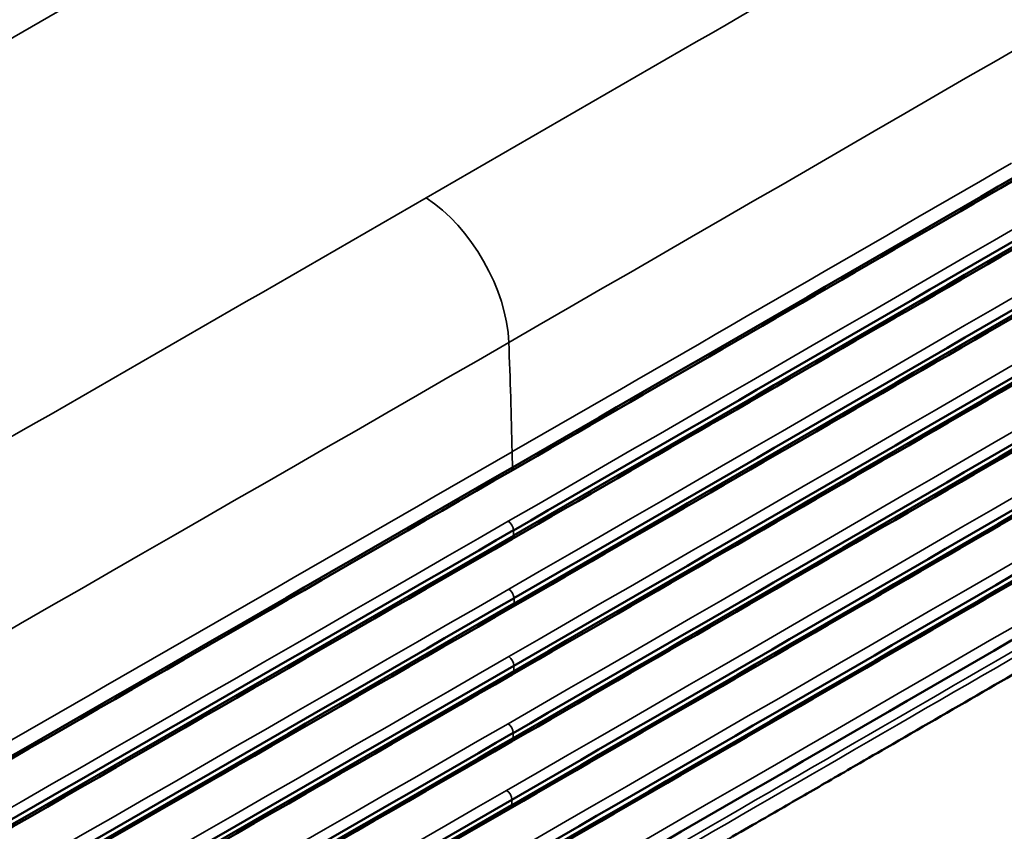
# Model space of a CAD drawing. Header units: millimetres. Extents: x 0 to 14369, y -869 to 2970.
# Tile 615 of 656: x 3724 to 3787, y 1467 to 1519. Entities that reach past the tile are written whole.
import ezdxf

# ---------------------------------------------------------------- set-up
doc = ezdxf.new("R2010")
doc.units = ezdxf.units.MM
doc.header["$LTSCALE"] = 10
doc.layers.add('Sichtbar (ISO)', color=7, linetype='Continuous', lineweight=50)
doc.layers.add('Sichtbar schmal (ISO)', color=7, linetype='Continuous', lineweight=35)

msp = doc.modelspace()

# ---------------------------------------------------------------- linework, layer by layer
at = {"layer": 'Sichtbar (ISO)'}
for p, q in [((3777.716, 1473.292), (3777.716, 1473.292)), ((3778.039, 1473.479), (3778.039, 1473.479))]:
    msp.add_line(p, q, dxfattribs=at)
for centre, major_axis, start_param, end_param in [((-11837.254, 10492.504), (22051.353, 0), 5.497787, 5.502367), ((-11837.254, 10488.5), (-22051.448, 0), 2.356194, 2.360775), ((-11837.254, 10488.16), (22051.454, 0), 5.497787, 5.502366), ((-11837.254, 10484.15), (-22051.497, 0), 2.356194, 2.360773), ((-11837.254, 10483.814), (22051.498, 0), 5.497787, 5.502365), ((-11837.254, 10479.465), (22051.485, 0), 5.497787, 5.502366), ((-11837.254, 10479.802), (-22051.488, 0), 2.356194, 2.360773), ((-11837.254, 10475.457), (-22051.422, 0), 2.356194, 2.360774), ((-11837.254, 10475.114), (22051.414, 0), 5.497787, 5.502369), ((-11837.254, 10471.114), (-22051.299, 0), 2.356194, 2.360776), ((-11837.254, 10470.761), (22051.287, 0), 5.497787, 5.502372), ((-11837.254, 10466.404), (22051.101, 0), 5.497787, 5.502377), ((-11837.254, 10466.773), (-22051.119, 0), 2.356194, 2.360779), ((-11837.254, 10462.435), (-22050.881, 0), 2.356194, 2.360784), ((-11837.254, 10492.504), (-22051.353, 0), 2.351614, 2.356194), ((-11837.254, 10488.5), (22051.448, 0), 5.493207, 5.497787), ((-11837.254, 10488.16), (-22051.454, 0), 2.351616, 2.356194), ((-11837.254, 10484.15), (22051.497, 0), 5.493208, 5.497787), ((-11837.254, 10483.814), (-22051.498, 0), 2.351616, 2.356194), ((-11837.254, 10479.465), (-22051.485, 0), 2.351615, 2.356194), ((-11837.254, 10479.802), (22051.488, 0), 5.493209, 5.497787), ((-11837.254, 10475.114), (-22051.414, 0), 2.351613, 2.356194), ((-11837.254, 10475.457), (22051.422, 0), 5.493208, 5.497787), ((-11837.254, 10471.114), (22051.299, 0), 5.493206, 5.497787), ((-11837.254, 10470.761), (-22051.287, 0), 2.351609, 2.356194)]:
    msp.add_ellipse(centre, major_axis=major_axis, ratio=0.57735, start_param=start_param, end_param=end_param, dxfattribs=at)
for points, knots in [([(3879.982, 1562.379), (3856.602, 1548.673), (3833.167, 1534.995), (3791.586, 1510.829), (3773.461, 1500.33), (3755.304, 1489.847)], [0, 0, 0, 0, 10.000026, 10.000026, 17.703225, 17.703225, 17.703225, 17.703225]), ([(3879.995, 1557.964), (3856.614, 1544.259), (3833.18, 1530.58), (3791.618, 1506.425), (3773.512, 1495.938), (3755.375, 1485.466)], [0, 0, 0, 0, 10.000026, 10.000026, 17.694901, 17.694901, 17.694901, 17.694901]), ([(3880.001, 1553.59), (3856.62, 1539.884), (3833.185, 1526.206), (3791.632, 1502.056), (3773.535, 1491.573), (3755.406, 1481.106)], [0, 0, 0, 0, 10.000026, 10.000026, 17.691281, 17.691281, 17.691281, 17.691281]), ([(3879.999, 1549.255), (3856.618, 1535.55), (3833.184, 1521.871), (3791.628, 1497.72), (3773.529, 1487.235), (3755.397, 1476.767)], [0, 0, 0, 0, 10.000026, 10.000026, 17.69239, 17.69239, 17.69239, 17.69239]), ([(3879.99, 1544.961), (3856.61, 1531.256), (3833.175, 1517.577), (3791.606, 1493.417), (3773.493, 1482.925), (3755.348, 1472.449)], [0, 0, 0, 0, 10.000026, 10.000026, 17.698231, 17.698231, 17.698231, 17.698231]), ([(3879.974, 1540.708), (3856.594, 1527.002), (3833.159, 1513.323), (3791.565, 1489.149), (3773.427, 1478.642), (3755.258, 1468.152)], [0, 0, 0, 0, 10.000026, 10.000026, 17.708784, 17.708784, 17.708784, 17.708784]), ([(3879.949, 1536.495), (3856.57, 1522.788), (3833.136, 1509.11), (3791.506, 1484.915), (3773.332, 1474.387), (3755.127, 1463.876)], [0, 0, 0, 0, 10.000026, 10.000026, 17.72403, 17.72403, 17.72403, 17.72403]), ([(3755.304, 1489.847), (3731.733, 1476.238), (3708.109, 1462.658), (3666.194, 1438.664), (3647.923, 1428.24), (3629.622, 1417.833)], [0, 0, 0, 0, 10.000026, 10.000026, 17.703217, 17.703217, 17.703217, 17.703217]), ([(3755.375, 1485.466), (3731.805, 1471.858), (3708.181, 1458.277), (3666.285, 1434.295), (3648.034, 1423.882), (3629.752, 1413.486)], [0, 0, 0, 0, 10.000026, 10.000026, 17.694893, 17.694893, 17.694893, 17.694893]), ([(3755.406, 1481.106), (3731.836, 1467.498), (3708.212, 1453.917), (3666.324, 1429.94), (3648.082, 1419.532), (3629.809, 1409.141)], [0, 0, 0, 0, 10.000026, 10.000026, 17.691273, 17.691273, 17.691273, 17.691273]), ([(3756.14, 1458.573), (3758.751, 1460.084), (3761.361, 1461.595), (3765.57, 1464.031), (3767.17, 1464.957), (3769.467, 1466.287), (3770.165, 1466.691), (3771.394, 1467.402), (3771.925, 1467.709), (3772.965, 1468.311), (3773.474, 1468.605), (3774.483, 1469.189), (3774.983, 1469.479), (3776.04, 1470.091), (3776.598, 1470.413), (3777.924, 1471.181), (3778.693, 1471.626), (3783.577, 1474.453), (3787.692, 1476.834), (3791.806, 1479.215)], [0.000021, 0.000021, 0.000021, 0.000021, 1.107814, 1.107814, 1.787009, 1.787009, 2.08345, 2.08345, 2.309012, 2.309012, 2.525074, 2.525074, 2.737528, 2.737528, 2.974409, 2.974409, 3.300915, 3.300915, 5.050118, 5.050118, 5.050118, 5.050118]), ([(3755.397, 1476.767), (3731.827, 1463.159), (3708.203, 1449.578), (3666.312, 1425.6), (3648.068, 1415.19), (3629.792, 1404.798)], [0, 0, 0, 0, 10.000026, 10.000026, 17.692382, 17.692382, 17.692382, 17.692382]), ([(3755.348, 1472.449), (3731.777, 1458.841), (3708.153, 1445.26), (3666.249, 1421.274), (3647.99, 1410.857), (3629.7, 1400.456)], [0, 0, 0, 0, 10.000026, 10.000026, 17.698223, 17.698223, 17.698223, 17.698223]), ([(3755.258, 1468.152), (3731.687, 1454.543), (3708.063, 1440.963), (3666.134, 1416.962), (3647.85, 1406.531), (3629.534, 1396.117)], [0, 0, 0, 0, 10.000026, 10.000026, 17.708776, 17.708776, 17.708776, 17.708776])]:
    msp.add_open_spline(points, degree=3, knots=knots, dxfattribs=at)
at = {"layer": 'Sichtbar schmal (ISO)'}
for p, q in [((3679.053, 1492.185), (3746.909, 1531.361)), ((3778.163, 1473.551), (3778.163, 1473.551)), ((3768.242, 1467.81), (3768.242, 1467.81))]:
    msp.add_line(p, q, dxfattribs=at)
for centre, major_axis, ratio, start_param, end_param in [((-11837.254, 10493.493), (-22051.322, 0), 0.57735, 2.356194, 2.358255), ((3749.522, 1501.094), (-4, 6.928), 0.57735, 3.970884, 5.436701), ((3404.7, 1682.69), (248.061, -429.655), 0.57735, 0.812204, 0.829291), ((-11837.254, 10461.652), (22050.832, 0), 0.57735, 5.498111, 5.501851), ((-12013.502, 10548.23), (-22299.523, -15.189), 0.576898, 2.356147, 2.359846), ((-11837.254, 10493.493), (22051.322, 0), 0.57735, 5.495727, 5.497787), ((3404.692, 1682.694), (-248.067, 429.664), 0.57735, 3.951355, 3.953797), ((3755.054, 1490.28), (0.25, -0.433), 0.57735, 0, 0.788884), ((3755.121, 1486.224), (-0.25, 0.433), 0.57735, 3.962074, 5.445427), ((3688.995, 1523.659), (-18.217, 181.421), 0.352624, 4.466296, 4.468222), ((3755.125, 1485.899), (0.25, -0.433), 0.57735, 0, 0.778166), ((3755.156, 1481.858), (-0.25, 0.433), 0.57735, 3.95137, 5.445427), ((3718.993, 1502.271), (-6.579, 132.53), 0.271039, 4.540256, 4.542824), ((3755.156, 1481.539), (0.25, -0.433), 0.57735, 0, 0.767428), ((3755.149, 1477.518), (-0.25, 0.433), 0.57735, 3.940566, 5.445427), ((3755.147, 1477.2), (0.25, -0.433), 0.57735, 0, 0.756672), ((3676.664, 1523.783), (-20.563, 196.756), 0.386869, 4.432025, 4.433778), ((3755.103, 1473.204), (-0.25, 0.433), 0.57735, 3.929901, 5.445427), ((3755.098, 1472.882), (0.25, -0.433), 0.57735, 0, 0.745895), ((3697.371, 1507.443), (-10.773, 166.893), 0.342337, 4.480404, 4.482482), ((3755.016, 1468.916), (-0.25, 0.433), 0.57735, 3.918997, 5.445427), ((3755.008, 1468.585), (0.25, -0.433), 0.57735, 0, 0.735094), ((3767.517, 1467.598), (1, 0.014), 0.56742, 0.516541, 0.51665), ((3767.986, 1467.699), (0.421, 0.269), 0.765993, 6.14281, 6.143001)]:
    msp.add_ellipse(centre, major_axis=major_axis, ratio=ratio, start_param=start_param, end_param=end_param, dxfattribs=at)
for points in [[(3880.042, 1570.831), (3838.588, 1546.484), (3796.965, 1522.246), (3755.174, 1498.118)], [(3755.14, 1486.621), (3796.848, 1510.701), (3838.388, 1534.888), (3879.76, 1559.181)], [(3755.174, 1482.255), (3796.873, 1506.33), (3838.404, 1530.511), (3879.766, 1554.798)], [(3755.168, 1477.915), (3796.868, 1501.991), (3838.401, 1526.173), (3879.765, 1550.461)], [(3755.121, 1473.601), (3796.834, 1497.684), (3838.38, 1521.874), (3879.757, 1546.169)], [(3749.868, 1507.415), (3770.429, 1519.286), (3790.95, 1531.184), (3811.43, 1543.108)], [(3755.034, 1469.313), (3796.771, 1493.41), (3838.34, 1517.613), (3879.741, 1541.922)], [(3754.907, 1465.05), (3796.679, 1489.167), (3838.283, 1513.391), (3879.718, 1537.72)], [(3754.739, 1460.814), (3796.556, 1484.957), (3838.205, 1509.207), (3879.686, 1533.564)], [(3688.06, 1471.88), (3708.703, 1483.698), (3729.306, 1495.543), (3749.868, 1507.415)], [(3629.294, 1426.061), (3671.422, 1449.97), (3713.382, 1473.989), (3755.174, 1498.118)], [(3629.515, 1414.702), (3671.556, 1438.567), (3713.432, 1462.541), (3755.14, 1486.621)], [(3629.578, 1410.352), (3671.61, 1434.213), (3713.476, 1458.181), (3755.174, 1482.255)], [(3629.567, 1406.009), (3671.6, 1429.871), (3713.468, 1453.84), (3755.168, 1477.915)], [(3629.482, 1401.673), (3671.528, 1425.542), (3713.408, 1449.518), (3755.121, 1473.601)], [(3629.324, 1397.344), (3671.394, 1421.226), (3713.298, 1445.216), (3755.034, 1469.313)], [(3755.361, 1468.361), (3755.364, 1468.479), (3755.367, 1468.59), (3755.37, 1468.708)]]:
    msp.add_open_spline(points, degree=3, dxfattribs=at)

doc.saveas('drawing.dxf')
